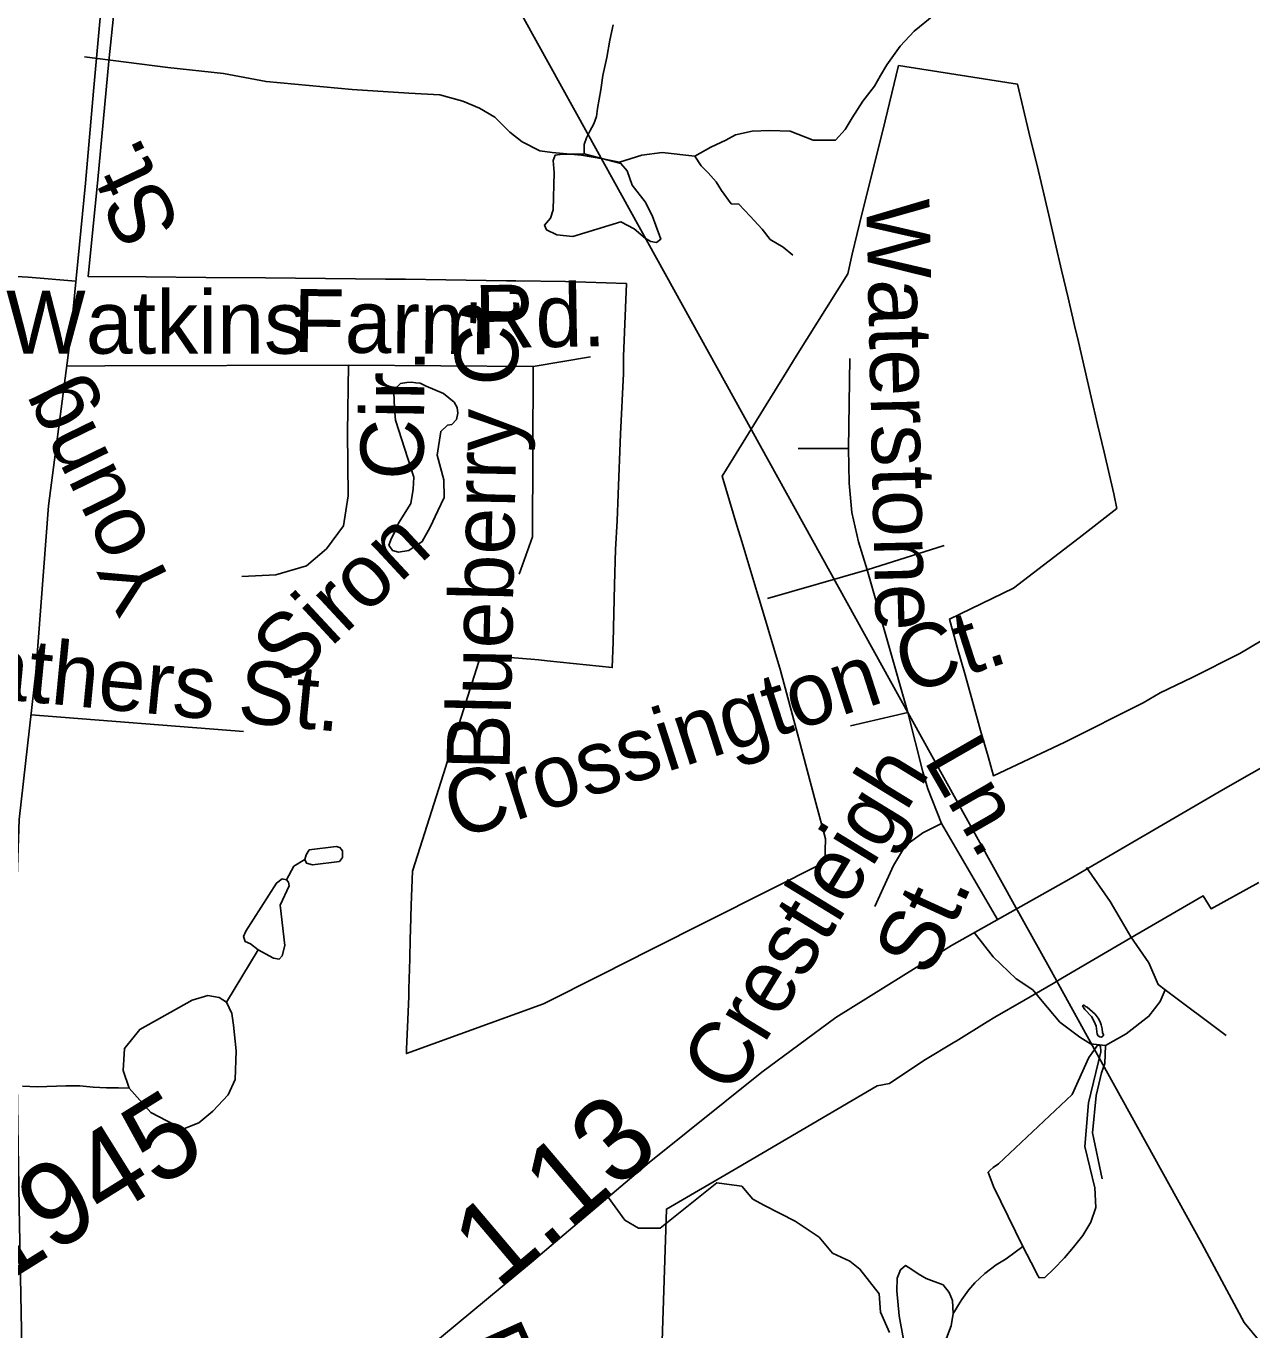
# Model space of a CAD drawing. Extents: x 2001466 to 31450019, y -30647475 to 847247.
# Drawn here: x 2160620 to 2164310, y 792564 to 796489 of the extents above; entities that cross this region are included whole.
import ezdxf

# ---------------------------------------------------------------- set-up
doc = ezdxf.new("R2010")
doc.units = 0
for name, color, linetype in [('Exist Boundary Political City Limit New', 7, 'Continuous'), ('Exist Hydrographic Misc Water Feature', 7, 'Continuous'), ('Exist Road Non-System Type 51', 7, 'Continuous'), ('Exist Road Non-System Type 51 Label', 7, 'Continuous'), ('Exist Road Primary US Attributed', 7, 'Continuous'), ('Exist Road Primary US Mileage Hundredths English Label', 7, 'Continuous'), ('Exist Road Secondary Type 51 Attributed', 7, 'Continuous'), ('Exist Road Secondary Type 51 Label', 7, 'Continuous'), ('Exist Road Secondary Type 51 Number Label', 7, 'Continuous'), ('Exist Utilities Electrical Transmission Line', 7, 'Continuous'), ('Map Preparation Boundary City Limit Buffer Line', 7, 'Continuous')]:
    doc.layers.add(name, color=color, linetype=linetype)

msp = doc.modelspace()

# ---------------------------------------------------------------- linework, layer by layer
at = {"layer": 'Exist Boundary Political City Limit New'}
for points in [[(2162102.5, 794586.2), (2162164, 794581.2), (2162189.2, 794578.7), (2162384.8, 794558.1), (2162387.2, 794634.8), (2162392, 794807.6), (2162395, 794913.4), (2162399.5, 795000), (2162402.2, 795079.8), (2162409.5, 795260.8), (2162418.2, 795443.4), (2162418.8, 795494.5), (2162427.2, 795714.1), (2162244.5, 795720.5), (2162095, 795721.8), (2162066.2, 795722.2), (2161884, 795725.1), (2161763, 795727), (2161702.5, 795727.6), (2161521.8, 795729.2), (2161341, 795730.8), (2161161.5, 795732.4), (2160982.2, 795733.8), (2160807.5, 795734.9), (2160836, 796026.8), (2160869.5, 796383.6), (2160888.8, 796568.5)], [(2164520.2, 794746.5), (2164273.5, 794600.8), (2164129.8, 794528.2), (2164034.2, 794481.6), (2163982.8, 794451.9), (2163747, 794333.1), (2163532, 794232.4), (2163515.8, 794290.4), (2163493.5, 794369.1), (2163470.2, 794452.7), (2163446.8, 794536.3), (2163423.2, 794619.9), (2163399.5, 794703.9), (2163592.8, 794796.8), (2163790, 794949.1), (2163904, 795037.2), (2163894.2, 795080.9), (2163865, 795206.7), (2163845.8, 795289.4), (2163826.5, 795372.2), (2163807.2, 795455.1), (2163787.8, 795538.9), (2163776.5, 795587.6), (2163757, 795671.3), (2163737.5, 795754.1), (2163718.2, 795836.9), (2163699, 795919.7), (2163680.2, 796001.1), (2163667.5, 796052.6), (2163638.5, 796169.4), (2163604.2, 796314.2), (2163419, 796343.2), (2163246.8, 796370.2), (2163205.8, 796203.9), (2163159, 796014), (2163137.2, 795926.8), (2163106.8, 795802.4), (2163093.5, 795743.6), (2162938.8, 795495.1), (2162908.5, 795446.4), (2162848, 795349), (2162750.2, 795189.9), (2162716, 795133.9), (2162760.2, 794986.2), (2162774.8, 794937.5), (2162819.8, 794787.2), (2162833.8, 794740.7), (2162890.8, 794549.6), (2162945, 794347.6), (2162997.8, 794150.9), (2163026.8, 794042.6), (2163024.5, 793971.9), (2162500, 793708.3), (2162353.8, 793634.3), (2162178, 793546.3), (2161765.2, 793396.2), (2161765.8, 793409), (2161769.5, 793498.9), (2161772.2, 793568.1), (2161772.8, 793590.8), (2161775.5, 793681.5), (2161777, 793741.4), (2161778, 793769.1), (2161780, 793843.3), (2161783.8, 793945.2), (2161813.8, 794039.6), (2161848, 794146.8), (2161884, 794260), (2161905, 794331.6), (2161923.8, 794390.1), (2161989.2, 794595.5), (2162102.5, 794586.2)], [(2163513, 793491.9), (2163536.8, 793505.8), (2163623.2, 793556.2), (2163711.8, 793607.6), (2163740.2, 793624.2), (2163957.8, 793751.2), (2164163.5, 793870.9), (2164187.2, 793831.9), (2164331.2, 793911.4)], [(2162533.8, 792500), (2162547.8, 792928.3), (2162759.8, 793051.4), (2163181.8, 793298.6), (2163219.8, 793305.8), (2163322.8, 793375.6), (2163415.5, 793431.3), (2163419.5, 793433.9), (2163513, 793491.9)]]:
    msp.add_lwpolyline(points, dxfattribs=at)
at = {"layer": 'Exist Hydrographic Misc Water Feature'}
for points in [[(2162300.1, 796104.3), (2162300.1, 796112.7), (2162300.1, 796132.6), (2162307.6, 796152.5), (2162317.3, 796172.6), (2162329, 796194.7), (2162337.4, 796216.6), (2162340.9, 796240.8), (2162350.7, 796297), (2162356.2, 796340.7), (2162368.3, 796394.9), (2162377.8, 796447), (2162387.6, 796493)], [(2162300.1, 796104.3), (2162268.2, 796103.7), (2162235.3, 796103.7), (2162212.5, 796100.3), (2162206.6, 796084.2), (2162209.9, 796048.7), (2162207.4, 795935.5), (2162199, 795911), (2162181.2, 795889.9), (2162187.1, 795875.5), (2162218.4, 795861.1), (2162265.7, 795855.2), (2162411, 795900), (2162450.7, 795878.9), (2162484.4, 795849.3), (2162500.5, 795840.8), (2162518.2, 795837.5), (2162530.9, 795847.6), (2162504.7, 795918.6), (2162483.6, 795960), (2162444.7, 796009.9), (2162429.5, 796053), (2162411, 796074.9), (2162300.1, 796104.3)], [(2161824.6, 795405.5), (2161806.6, 795413.8), (2161793.2, 795414.9), (2161780.8, 795416.9), (2161766.4, 795415.9), (2161747.8, 795412.8), (2161737.5, 795403.5), (2161727.2, 795387), (2161729.6, 795338.2), (2161732.4, 795302.5), (2161788, 795131.4), (2161786, 795095.3), (2161778.7, 795052), (2161741.2, 794992.8), (2161732.4, 794970.5), (2161720, 794947.8), (2161712.8, 794926.2), (2161723.1, 794910.7), (2161741.7, 794905.6), (2161772.6, 794910.7), (2161813, 794937.1), (2161836.4, 794980.8), (2161860.1, 795030.3), (2161878.7, 795070.5), (2161877.6, 795123.1), (2161858.1, 795197.3), (2161868.6, 795268.7), (2161889, 795288.1), (2161902.4, 795290.1), (2161915.8, 795304.6), (2161919.9, 795324.1), (2161917.8, 795340.6), (2161908.6, 795357.1), (2161876.6, 795382.9), (2161824.6, 795405.5)], [(2161563.6, 793974.4), (2161572.4, 793986.5), (2161572.4, 794006.9), (2161565.2, 794016.5), (2161553.7, 794019), (2161472.8, 794009.1), (2161463.3, 793994.9), (2161459.7, 793980.5), (2161464.5, 793969.7), (2161482.7, 793964.5), (2161563.6, 793974.4)], [(2161404.5, 793919.3), (2161426.1, 793960.1), (2161459.7, 793980.5)], [(2161412.5, 793901.3), (2161410.5, 793912.1), (2161404.5, 793919.3), (2161391.4, 793921.7), (2161374, 793909.5), (2161281.9, 793764.8), (2161275, 793748.9), (2161279.8, 793733.3), (2161295.9, 793726.3), (2161319.4, 793708.1), (2161364.7, 793683.2), (2161381.8, 793680.5), (2161391.4, 793690.1), (2161399.6, 793721.7), (2161385.4, 793842.5), (2161412.5, 793901.3)], [(2161223.4, 793551.4), (2161319.4, 793708.1)], [(2160930.6, 793291.8), (2160995.6, 793219.3), (2161091.9, 793169.1), (2161140.9, 793187.9), (2161182.2, 793222.6), (2161228.4, 793272.1), (2161249.9, 793318.4), (2161253.2, 793404.3), (2161244.9, 793482), (2161239.9, 793516.7), (2161223.4, 793551.4), (2161202, 793564.6), (2161167.3, 793571.2), (2161120.5, 793557.1), (2160962.5, 793468.8), (2160916.9, 793411.8), (2160913, 793344.8), (2160930.6, 793291.8)], [(2163814.1, 793535.5), (2163810.9, 793537.1), (2163808.1, 793538.8), (2163804.8, 793541.5), (2163802.4, 793542.1), (2163800.7, 793539.6), (2163807, 793528.7), (2163827, 793507.6), (2163835.7, 793492.8), (2163841.2, 793478.3), (2163844.2, 793454.2), (2163847.2, 793449.3), (2163851.9, 793446.5), (2163856.5, 793446), (2163860.4, 793447.3), (2163862.6, 793449.8), (2163863.9, 793452.3), (2163860.4, 793459.7), (2163859, 793470.9), (2163856.5, 793482.4), (2163853, 793492.2), (2163847.5, 793502.6), (2163838.2, 793514.4), (2163814.1, 793535.5)], [(2163818.2, 793248.2), (2163855.7, 793401.5), (2163854.1, 793419.8), (2163846.5, 793422.9), (2163819.1, 793384.8), (2163769.5, 793272.5), (2163547, 793064.5), (2163531.5, 793052.8), (2163522.3, 793045.1), (2163516.2, 793039), (2163532.4, 792996.3), (2163620.9, 792815.6), (2163657.4, 792744.4), (2163662.4, 792732.9), (2163670, 792720.7), (2163686.7, 792722.3), (2163712.7, 792747.7), (2163746.1, 792781.7), (2163773.5, 792813.6), (2163800.9, 792848.7), (2163825.2, 792888.3), (2163840.5, 792932.4), (2163837.4, 792991.8), (2163807, 793116.7), (2163818.2, 793248.2)], [(2160930.6, 793291.8), (2160930.3, 793291.8), (2160898.3, 793293.4), (2160862.2, 793293.2), (2160822, 793295.2), (2160781.8, 793298.8), (2160740.2, 793298.7), (2160711.7, 793298.5), (2160653.9, 793296.3), (2160610, 793297.7)], [(2163620.9, 792815.6), (2163598, 792798.7), (2163570.1, 792778.6), (2163540.4, 792760.4), (2163506.6, 792734.2), (2163476.4, 792706.3), (2163456.8, 792684.2), (2163437.1, 792655.9), (2163427.2, 792640), (2163414.9, 792619.9), (2163411.4, 792613.9)], [(2163411.4, 792613.9), (2163408.9, 792653.1), (2163398.5, 792677.4), (2163380.4, 792699.8), (2163330, 792719.2), (2163305.2, 792733.6), (2163283.6, 792748.3), (2163267.2, 792757.8), (2163252.5, 792745.7), (2163242.1, 792720.6), (2163241, 792681.8), (2163248.2, 792606.5), (2163261.1, 792535.2), (2163268.9, 792517.4), (2163286.2, 792506.2), (2163302.6, 792494), (2163323.3, 792491.5), (2163359.6, 792501), (2163391.3, 792539.9), (2163405.4, 792576.2), (2163411.4, 792613.9)]]:
    msp.add_lwpolyline(points, dxfattribs=at)
at = {"layer": 'Exist Road Non-System Type 51'}
for p, q in [((2162146.5, 795464.3), (2162319.1, 795493.3)), ((2161591.4, 795467.9), (2162146.5, 795464.3)), ((2161275, 794366.1), (2160635.5, 794415.8)), ((2164049.1, 793587.7), (2164232.4, 793450.3)), ((2163824.6, 793425.9), (2163869.9, 793420.2))]:
    msp.add_line(p, q, dxfattribs=at)
for points in [[(2159786.8, 797115.9), (2159783.5, 796395), (2159783.5, 796143.2), (2159783.5, 796060.5), (2159782.2, 795976.9), (2159791.3, 795893.2), (2159811.3, 795849.6), (2159833.1, 795816.9), (2159871.2, 795787.8), (2159929.4, 795769.6), (2160074.7, 795762.4), (2160223.6, 795756.9), (2160383.5, 795744.2), (2160536, 795738.7), (2160626.9, 795733.3), (2160770.6, 795721.3)], [(2162633.5, 796097.8), (2162681.5, 796124.5), (2162726.8, 796145.9), (2162756.1, 796161.9), (2162805.7, 796172.5), (2162859.1, 796175.2), (2162920.4, 796172.5), (2162989.7, 796145.9), (2163056.4, 796145.9), (2163085.7, 796177.9), (2163107, 796212.6), (2163139, 796263.3), (2163173.7, 796308.6), (2163192.4, 796340.7), (2163211, 796372.7), (2163251, 796428.7), (2163293.7, 796474.1), (2163352.4, 796522.1)], [(2160796.3, 796396.7), (2161046.9, 796364.7), (2161214.9, 796346)], [(2161214.9, 796346), (2161342.9, 796322), (2161601.6, 796298), (2161772.2, 796287.3), (2161865.5, 796281.9), (2161934.9, 796263.3), (2161985.5, 796241.9), (2162030.9, 796215.2), (2162076.2, 796169.9), (2162113.5, 796140.5), (2162166.9, 796113.8), (2162204.2, 796108.5), (2162292.2, 796100.5), (2162356.2, 796089.8)], [(2162356.2, 796089.8), (2162406.8, 796079.2), (2162473.5, 796100.5), (2162534.8, 796108.5), (2162633.5, 796097.8)], [(2162633.5, 796097.8), (2162652.1, 796068.5), (2162673.5, 796047.1), (2162697.5, 796020.5), (2162713.5, 795993.8), (2162742.8, 795953.7), (2162766.3, 795953.1), (2162800.4, 795917.2), (2162836.3, 795877.9), (2162860.3, 795847.1), (2162899.6, 795823.2), (2162928.6, 795799.3)], [(2160742.8, 795464.9), (2160857.6, 795466.1), (2161591.4, 795467.9)], [(2161591.4, 795467.9), (2161588.1, 795266.1), (2161590, 795075.3), (2161575.4, 794984.4), (2161524.6, 794915.3), (2161464.6, 794864.4), (2161372, 794837.1), (2161270.3, 794832.1)], [(2162146.5, 795464.3), (2162144.7, 794951.7), (2162104.7, 794839)], [(2163099.8, 795488.8), (2163095.5, 795217)], [(2163095.5, 795217), (2162944.6, 795217)], [(2163095.5, 795217), (2163097.7, 795113.5), (2163106.3, 795025.1), (2163125.7, 794936.7), (2163151.6, 794852.5)], [(2163151.6, 794852.5), (2163384.3, 794925.9)], [(2163151.6, 794852.5), (2162852, 794766.3)], [(2163151.6, 794852.5), (2163274.4, 794423.3)], [(2163274.4, 794423.3), (2163102, 794382.4)], [(2163274.4, 794423.3), (2163319.7, 794244.3), (2163334.8, 794192.6), (2163375.7, 794089)], [(2163375.7, 794089), (2163319.7, 794061), (2163267.9, 794022.2), (2163231.3, 793961.8), (2163175.3, 793838.8)], [(2163375.7, 794089), (2163544.8, 793799.8)], [(2163812, 793956.3), (2163883.8, 793853.8), (2163917.8, 793795.3)], [(2163917.8, 793795.3), (2163945.3, 793747.8), (2164000, 793669.1), (2164027.6, 793603.8), (2164049.1, 793587.7)], [(2163474.5, 793760.2), (2163531.6, 793687.8), (2163600.6, 793620.7), (2163650.7, 793588.5)], [(2163650.7, 793588.5), (2163679, 793553.5), (2163732, 793491.1), (2163792.4, 793445.7), (2163824.6, 793425.9)], [(2163869.9, 793420.2), (2163931.3, 793455.2), (2164000, 793508.4), (2164034.2, 793552.9), (2164049.1, 793587.7)], [(2163869.9, 793420.2), (2163867.1, 793366.3), (2163857.6, 793337.9)], [(2163857.6, 793337.9), (2163841.6, 793269.9), (2163830.2, 793157.3), (2163859.9, 793019.5)], [(2162372.7, 792964.3), (2162422.8, 792894.7), (2162463.8, 792870.8), (2162528.7, 792870.8), (2162699.6, 793007.5), (2162706.4, 793006.6)], [(2162706.4, 793006.6), (2162774.8, 792997.3), (2162808.1, 792957.7), (2162843.2, 792939.2), (2162935.4, 792891.3), (2163007.2, 792843.4), (2163048.2, 792795.6), (2163099.5, 792771.6), (2163130.2, 792747.7), (2163188.3, 792672.5), (2163191.8, 792617.8), (2163219.1, 792556.2)]]:
    msp.add_lwpolyline(points, dxfattribs=at)
at = {"layer": 'Exist Road Primary US Attributed'}
msp.add_lwpolyline([(2160643.2, 791412.9), (2161034.6, 791804), (2161261.9, 792027.8), (2161467.4, 792218.2), (2161782.2, 792470), (2162142.1, 792768.7), (2162495.8, 793068.6), (2162835, 793340.5), (2163057.5, 793504.7), (2163406.4, 793721.9), (2163758.9, 793920.2), (2164223.3, 794190.9), (2164482.2, 794338.1), (2164978.2, 794629.4), (2165340.5, 794838.1), (2165452.3, 794903.8)], dxfattribs=at)
at = {"layer": 'Exist Road Secondary Type 51 Attributed'}
msp.add_lwpolyline([(2160890.6, 797056), (2160877.3, 796910.6), (2160851.7, 796602.8), (2160823.8, 796293.2), (2160799.5, 796015.8), (2160753.3, 795544.4), (2160687.6, 795045), (2160649.9, 794544.3), (2160600.1, 794100.9), (2160589.2, 793812.5), (2160591.6, 793427.5), (2160600.1, 792934.2), (2160607.4, 792511.4), (2160601.3, 792043.6), (2160606.2, 791634.2), (2160615.9, 791483.4), (2160643.2, 791412.9)], dxfattribs=at)
at = {"layer": 'Exist Utilities Electrical Transmission Line'}
for p, q in [((2161429.8, 797756.8), (2162309, 796168)), ((2162309, 796168), (2163248.8, 794469.8)), ((2163248.8, 794469.8), (2163594.4, 793845.2)), ((2163594.4, 793845.2), (2163700.4, 793653.8)), ((2163700.4, 793653.8), (2163814, 793448.5)), ((2163814, 793448.5), (2163871, 793345.4))]:
    msp.add_line(p, q, dxfattribs=at)
msp.add_lwpolyline([(2163871, 793345.4), (2164159.5, 792824.3), (2164286.9, 792586.2), (2164686.2, 792104.1), (2165099.5, 791962.1)], dxfattribs=at)
at = {"layer": 'Map Preparation Boundary City Limit Buffer Line'}
for points in [[(2162102.5, 794586.2), (2162164, 794581.2), (2162189.2, 794578.7), (2162384.8, 794558.1), (2162387.2, 794634.8), (2162392, 794807.6), (2162395, 794913.4), (2162399.5, 795000), (2162402.2, 795079.8), (2162409.5, 795260.8), (2162418.2, 795443.4), (2162418.8, 795494.5), (2162427.2, 795714.1), (2162244.5, 795720.5), (2162095, 795721.8), (2162066.2, 795722.2), (2161884, 795725.1), (2161763, 795727), (2161702.5, 795727.6), (2161521.8, 795729.2), (2161341, 795730.8), (2161161.5, 795732.4), (2160982.2, 795733.8), (2160807.5, 795734.9), (2160836, 796026.8), (2160869.5, 796383.6), (2160888.8, 796568.5)], [(2164520.2, 794746.5), (2164273.5, 794600.8), (2164129.8, 794528.2), (2164034.2, 794481.6), (2163982.8, 794451.9), (2163747, 794333.1), (2163532, 794232.4), (2163515.8, 794290.4), (2163493.5, 794369.1), (2163470.2, 794452.7), (2163446.8, 794536.3), (2163423.2, 794619.9), (2163399.5, 794703.9), (2163592.8, 794796.8), (2163790, 794949.1), (2163904, 795037.2), (2163894.2, 795080.9), (2163865, 795206.7), (2163845.8, 795289.4), (2163826.5, 795372.2), (2163807.2, 795455.1), (2163787.8, 795538.9), (2163776.5, 795587.6), (2163757, 795671.3), (2163737.5, 795754.1), (2163718.2, 795836.9), (2163699, 795919.7), (2163680.2, 796001.1), (2163667.5, 796052.6), (2163638.5, 796169.4), (2163604.2, 796314.2), (2163419, 796343.2), (2163246.8, 796370.2), (2163205.8, 796203.9), (2163159, 796014), (2163137.2, 795926.8), (2163106.8, 795802.4), (2163093.5, 795743.6), (2162938.8, 795495.1), (2162908.5, 795446.4), (2162848, 795349), (2162750.2, 795189.9), (2162716, 795133.9), (2162760.2, 794986.2), (2162774.8, 794937.5), (2162819.8, 794787.2), (2162833.8, 794740.7), (2162890.8, 794549.6), (2162945, 794347.6), (2162997.8, 794150.9), (2163026.8, 794042.6), (2163024.5, 793971.9), (2162500, 793708.3), (2162353.8, 793634.3), (2162178, 793546.3), (2161765.2, 793396.2), (2161765.8, 793409), (2161769.5, 793498.9), (2161772.2, 793568.1), (2161772.8, 793590.8), (2161775.5, 793681.5), (2161777, 793741.4), (2161778, 793769.1), (2161780, 793843.3), (2161783.8, 793945.2), (2161813.8, 794039.6), (2161848, 794146.8), (2161884, 794260), (2161905, 794331.6), (2161923.8, 794390.1), (2161989.2, 794595.5), (2162102.5, 794586.2)], [(2163513, 793491.9), (2163536.8, 793505.8), (2163623.2, 793556.2), (2163711.8, 793607.6), (2163740.2, 793624.2), (2163957.8, 793751.2), (2164163.5, 793870.9), (2164187.2, 793831.9), (2164331.2, 793911.4)], [(2162533.8, 792500), (2162547.8, 792928.3), (2162759.8, 793051.4), (2163181.8, 793298.6), (2163219.8, 793305.8), (2163322.8, 793375.6), (2163415.5, 793431.3), (2163419.5, 793433.9), (2163513, 793491.9)]]:
    msp.add_lwpolyline(points, dxfattribs=at)

# ---------------------------------------------------------------- texts
at = {"layer": 'Exist Road Non-System Type 51 Label'}
for s, rotation, p in [('Waterstone', 271.282, (2163149.3, 795966)), ('Farm', 359.288, (2161423.5, 795508)), ('Blueberry Ct.', 88.8193, (2162075.6, 794246.9)), ('Rd.', 0.9713, (2161971.5, 795518.9)), ('Cir.', 89.2841, (2161816, 795122)), ('Siron', 42.8919, (2161414.2, 794503.2)), ('Crossington Ct.', 17.8506, (2161916.3, 794039.8)), ('Weathers St.', 354.4796, (2160100.8, 794506)), ('Ln.', 299.8837, (2163319.8, 794280.2)), ('Crestleigh  ', 58.5217, (2162745.8, 793266.5)), ('St.', 65.3666, (2163339.8, 793621.7)), ('Bowling', 294.2021, (2161929.3, 792530.6))]:
    msp.add_text(s, height=190, rotation=rotation, dxfattribs=at).set_placement(p)
msp.add_text('Watkins', height=190, dxfattribs=at).set_placement((2160560.4, 795502.9))
at = {"layer": 'Exist Road Primary US Mileage Hundredths English Label'}
msp.add_text('1.13', height=250, rotation=40.2879, dxfattribs=at).set_placement((2162040.6, 792682.7))
at = {"layer": 'Exist Road Secondary Type 51 Label'}
for s, rotation, p in [('St.', 115.2788, (2161088.4, 795884.5)), ('Young', 116.0374, (2161074.3, 794782.6))]:
    msp.add_text(s, height=190, rotation=rotation, dxfattribs=at).set_placement(p)
at = {"layer": 'Exist Road Secondary Type 51 Number Label'}
msp.add_text('1945', height=250, rotation=31.918, dxfattribs=at).set_placement((2160541.6, 792693.9))

doc.saveas('drawing.dxf')
